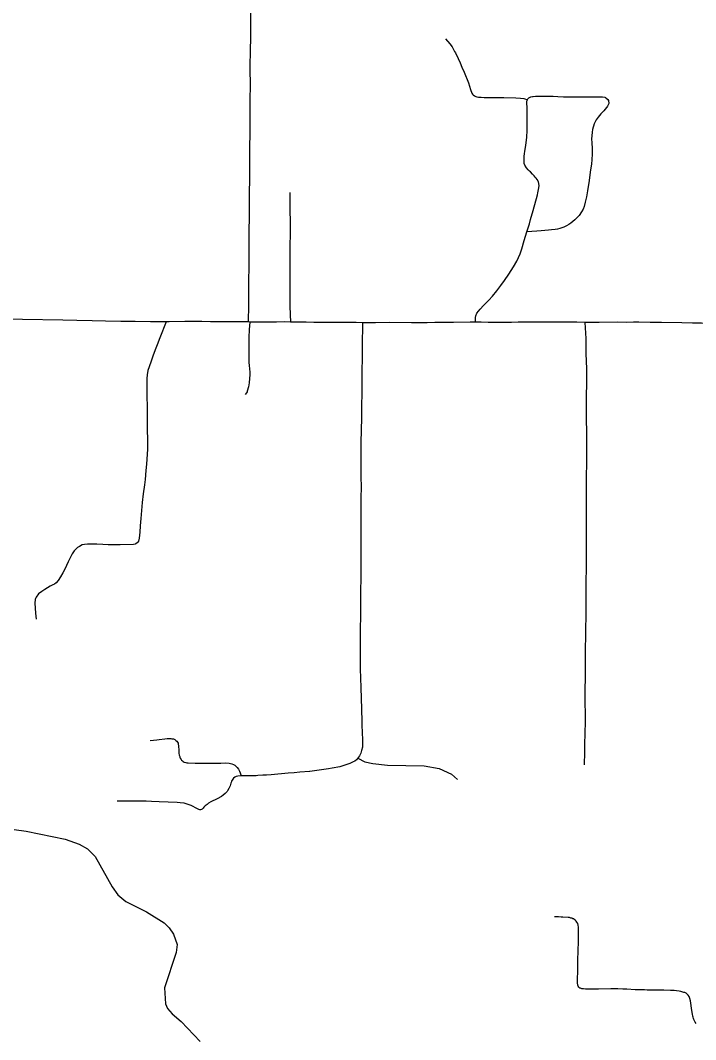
# Model space of a CAD drawing. Extents: x -19 to 366, y -4 to 359.
# Drawn here: x 144.022 to 144.78, y 186.185 to 187.329 of the extents above; entities that cross this region are included whole.
import ezdxf

# ---------------------------------------------------------------- set-up
doc = ezdxf.new("R2010")
doc.units = 0
for name, color, linetype in [('R_ROW', 7, 'Continuous'), ('R_ROW Annot', 7, 'Continuous'), ('R_Temp Easement', 7, 'Continuous'), ('Sheet Fence', 7, 'Continuous')]:
    doc.layers.add(name, color=color, linetype=linetype)

msp = doc.modelspace()

# ---------------------------------------------------------------- linework, layer by layer
at = {"layer": 'R_ROW'}
for points in [[(144.2803, 187.348), (144.2802, 187.3286), (144.28, 187.3123), (144.2798, 187.2924), (144.2795, 187.2796), (144.2794, 187.2744), (144.2796, 187.2561), (144.2795, 187.2396), (144.2794, 187.2173), (144.2793, 187.2022), (144.2792, 187.1861), (144.279, 187.1733), (144.2791, 187.1629), (144.279, 187.1608), (144.2789, 187.1491), (144.2788, 187.1368), (144.2788, 187.1237), (144.2787, 187.1088), (144.2784, 187.0919), (144.2784, 187.0717), (144.2783, 187.0601), (144.2782, 187.0529), (144.278, 187.0358), (144.2779, 187.0209), (144.2778, 187.009), (144.2774, 186.9903)], [(144.5909, 187.2396), (144.591, 187.2402), (144.5915, 187.2409), (144.5923, 187.2417), (144.5926, 187.242), (144.5938, 187.2426), (144.5949, 187.243), (144.5967, 187.2434), (144.5975, 187.2435), (144.6, 187.2438), (144.6018, 187.2439), (144.604, 187.2439), (144.6105, 187.2439), (144.6198, 187.2436), (144.625, 187.2434), (144.6313, 187.2432), (144.6356, 187.2431), (144.6423, 187.243), (144.6491, 187.2431), (144.6547, 187.2432), (144.6595, 187.2432), (144.6656, 187.2432), (144.6694, 187.2432), (144.6719, 187.2432), (144.6753, 187.2431), (144.6779, 187.2425), (144.6785, 187.2421), (144.6788, 187.2419), (144.6812, 187.2401), (144.6817, 187.2388), (144.682, 187.238), (144.6822, 187.2364), (144.6821, 187.2357), (144.6807, 187.2324), (144.68, 187.2314), (144.6797, 187.2309), (144.6767, 187.2275), (144.6734, 187.2238), (144.6703, 187.2201), (144.6681, 187.2173), (144.6657, 187.2129), (144.6638, 187.2063), (144.6634, 187.2034), (144.663, 187.1991), (144.6629, 187.1957), (144.6631, 187.1915), (144.6635, 187.185), (144.6636, 187.1838), (144.6636, 187.179), (144.6631, 187.1723), (144.6627, 187.168), (144.6613, 187.1584), (144.6601, 187.1492), (144.6583, 187.1374), (144.6572, 187.1309), (144.6558, 187.1247), (144.6545, 187.12), (144.6533, 187.1171), (144.6516, 187.1138), (144.6488, 187.1099), (144.6477, 187.1086), (144.6441, 187.105), (144.6398, 187.1014), (144.6375, 187.0997), (144.6348, 187.0981), (144.6319, 187.0967), (144.6295, 187.0958), (144.6271, 187.0951), (144.6248, 187.0945), (144.6221, 187.0941), (144.6179, 187.0936), (144.6144, 187.0934), (144.6064, 187.0927), (144.6016, 187.0923), (144.5904, 187.0916)], [(144.5904, 187.0916), (144.5933, 187.1005), (144.5945, 187.1052), (144.5972, 187.1153), (144.6022, 187.133), (144.6027, 187.1352), (144.6035, 187.1389), (144.6041, 187.1433), (144.6037, 187.1459), (144.6032, 187.1476), (144.6019, 187.1503), (144.6007, 187.1518), (144.5997, 187.1529), (144.5983, 187.1545), (144.5967, 187.1561), (144.5943, 187.1587), (144.5933, 187.1597), (144.5917, 187.1612), (144.5897, 187.1634), (144.588, 187.1663), (144.5873, 187.1683), (144.5871, 187.1701), (144.5874, 187.1764), (144.5877, 187.1789), (144.5881, 187.1819), (144.5887, 187.1862), (144.5894, 187.1915), (144.5901, 187.1978), (144.5905, 187.2051), (144.5906, 187.2141), (144.5906, 187.222), (144.5906, 187.226), (144.5906, 187.2308), (144.5904, 187.2363), (144.5904, 187.2382), (144.5909, 187.2396)], [(144.3244, 187.1356), (144.3244, 187.1248), (144.3244, 187.1172), (144.3245, 187.1011), (144.3246, 187.0892), (144.3243, 187.0757), (144.3244, 187.0612), (144.3244, 187.0542), (144.3244, 187.0497), (144.3243, 187.039), (144.3242, 187.0227), (144.3244, 187.0078), (144.325, 186.9901)], [(144.5326, 186.9899), (144.5326, 186.9954), (144.5329, 186.9972), (144.534, 187.0003), (144.5377, 187.0046), (144.5417, 187.0089), (144.5443, 187.0115), (144.5477, 187.0148), (144.5519, 187.0193), (144.5567, 187.0254), (144.5611, 187.0313), (144.5652, 187.037), (144.57, 187.044), (144.5754, 187.0522), (144.5791, 187.0587), (144.5827, 187.0668), (144.5845, 187.0723), (144.5871, 187.0816), (144.5904, 187.0916)], [(144.1855, 186.9906), (144.1679, 186.9906), (144.1509, 186.9909), (144.1348, 186.991), (144.1176, 186.9911), (144.1025, 186.9914), (144.0853, 186.9918), (144.0695, 186.9922), (144.0243, 186.9931), (144.0038, 186.9933), (143.9963, 186.9934), (143.9818, 186.9936), (143.9706, 186.9938), (143.9548, 186.9939), (143.9394, 186.9943), (143.928, 186.9947), (143.9082, 186.9952), (143.8986, 186.9954), (143.8849, 186.9958), (143.8708, 186.9964), (143.8634, 186.9966)], [(144.2774, 186.9903), (144.2673, 186.9903), (144.2603, 186.9904), (144.254, 186.9905), (144.2459, 186.9905), (144.2396, 186.9905), (144.2354, 186.9906), (144.2254, 186.9907), (144.2066, 186.9908), (144.1888, 186.9906), (144.1855, 186.9906)], [(144.4058, 186.9895), (144.4054, 186.9633), (144.4055, 186.95), (144.4051, 186.9351), (144.405, 186.9214), (144.405, 186.9105), (144.4049, 186.8963), (144.4047, 186.8837), (144.4044, 186.8678), (144.4041, 186.8563), (144.4039, 186.8449), (144.4041, 186.8311), (144.4041, 186.8169), (144.4043, 186.805), (144.4039, 186.793), (144.4038, 186.7811), (144.4039, 186.7679), (144.404, 186.7611), (144.404, 186.7491), (144.4041, 186.7376), (144.404, 186.7208), (144.4039, 186.7067), (144.4036, 186.6843), (144.4035, 186.6638), (144.4033, 186.6421), (144.4033, 186.6193), (144.4034, 186.6009), (144.4041, 186.5801), (144.4048, 186.5556), (144.4052, 186.5418), (144.4052, 186.5373), (144.4054, 186.5298), (144.4058, 186.5207), (144.4058, 186.5154), (144.4057, 186.5129), (144.4049, 186.5092), (144.4038, 186.5061), (144.4032, 186.5049), (144.4024, 186.5032), (144.4002, 186.5001), (144.399, 186.4989), (144.3971, 186.4973), (144.3955, 186.4964), (144.3917, 186.4947), (144.3892, 186.4938), (144.385, 186.4923), (144.3805, 186.491), (144.3719, 186.4893), (144.3675, 186.4885), (144.3599, 186.4874), (144.3468, 186.4857), (144.3462, 186.4856), (144.3355, 186.4848), (144.3293, 186.4842), (144.3226, 186.4837), (144.3035, 186.4819), (144.2983, 186.4816), (144.2941, 186.4814), (144.2885, 186.481), (144.2865, 186.4809), (144.2829, 186.4808), (144.2788, 186.4809), (144.2725, 186.4809), (144.2698, 186.4808)], [(144.325, 186.9901), (144.3187, 186.9903), (144.3092, 186.99), (144.3006, 186.99), (144.2924, 186.99), (144.2846, 186.9902), (144.2794, 186.9902), (144.2774, 186.9903)], [(144.4058, 186.9895), (144.3986, 186.9896), (144.3921, 186.9897), (144.3773, 186.9898), (144.3678, 186.9898), (144.3599, 186.9897), (144.3511, 186.9898), (144.3427, 186.9899), (144.3358, 186.9899), (144.3314, 186.99), (144.325, 186.9901)], [(144.5326, 186.9899), (144.5268, 186.99), (144.5078, 186.9897), (144.4988, 186.9898), (144.4869, 186.9896), (144.4784, 186.9895), (144.4702, 186.9895), (144.4607, 186.9895), (144.4361, 186.9896), (144.4203, 186.9895), (144.4125, 186.9894), (144.4058, 186.9895)], [(144.6554, 186.9898), (144.6465, 186.9899), (144.6401, 186.9901), (144.6321, 186.9902), (144.6241, 186.9902), (144.616, 186.9901), (144.6074, 186.9902), (144.599, 186.9902), (144.5807, 186.9899), (144.573, 186.9898), (144.564, 186.9898), (144.5468, 186.9898), (144.539, 186.9899), (144.5326, 186.9899)], [(144.6554, 186.9898), (144.6566, 186.9718), (144.6565, 186.9548), (144.6571, 186.9377), (144.6572, 186.9236), (144.6568, 186.9053), (144.6567, 186.9014), (144.6567, 186.8944), (144.657, 186.8817), (144.6572, 186.8661), (144.6572, 186.8325), (144.6569, 186.8162), (144.6569, 186.8035), (144.6569, 186.803), (144.657, 186.7806), (144.657, 186.7669), (144.6568, 186.755), (144.6569, 186.7405), (144.6569, 186.7299), (144.6568, 186.7145), (144.6565, 186.6982), (144.6565, 186.6856), (144.6563, 186.6631), (144.656, 186.6427), (144.6558, 186.6181), (144.6557, 186.5952), (144.6555, 186.5731), (144.6556, 186.5402), (144.6555, 186.5298), (144.6551, 186.5148), (144.6548, 186.5073), (144.6544, 186.493)], [(144.9066, 186.9878), (144.9006, 186.9878), (144.8904, 186.9881), (144.8748, 186.9881), (144.8646, 186.988), (144.8544, 186.9881), (144.846, 186.9883), (144.8333, 186.9885), (144.8254, 186.9886), (144.8077, 186.9887), (144.8055, 186.9887), (144.7862, 186.9889), (144.7762, 186.989), (144.7643, 186.9893), (144.7412, 186.9897), (144.7288, 186.9897), (144.7161, 186.9899), (144.7101, 186.9899), (144.7019, 186.9898), (144.6915, 186.9899), (144.6713, 186.9897), (144.6554, 186.9898)], [(144.1677, 186.5205), (144.1715, 186.5209), (144.1751, 186.5212), (144.1778, 186.5216), (144.184, 186.5224), (144.1867, 186.5227), (144.1909, 186.5227), (144.1919, 186.5225), (144.1937, 186.5222), (144.1951, 186.5215), (144.1964, 186.5204), (144.1975, 186.5196), (144.199, 186.5173), (144.1995, 186.5133), (144.1997, 186.5103), (144.1998, 186.5064), (144.2001, 186.5041), (144.2007, 186.5024), (144.2009, 186.5015), (144.2014, 186.5006), (144.2023, 186.4991), (144.2028, 186.4985), (144.2038, 186.4976), (144.2047, 186.4969), (144.2059, 186.4963), (144.2077, 186.4956), (144.2088, 186.4954), (144.2101, 186.4953), (144.2181, 186.495), (144.2216, 186.495), (144.2321, 186.4951), (144.2376, 186.4951), (144.2467, 186.4951), (144.2524, 186.4953), (144.2561, 186.495), (144.2579, 186.4947), (144.2591, 186.4944), (144.261, 186.4936), (144.2625, 186.4928), (144.2641, 186.4913), (144.2652, 186.4902), (144.2666, 186.4884), (144.2671, 186.4877), (144.268, 186.486), (144.2687, 186.4842), (144.2698, 186.4808)]]:
    msp.add_lwpolyline(points, dxfattribs=at)
at = {"layer": 'R_ROW Annot'}
for points in [[(144.499, 187.3083), (144.5038, 187.3024), (144.5063, 187.299), (144.5092, 187.294), (144.5101, 187.2923), (144.5131, 187.2861), (144.5153, 187.2811), (144.5174, 187.2762), (144.5198, 187.2709), (144.5247, 187.2587), (144.5271, 187.2511), (144.5285, 187.2472), (144.5293, 187.246), (144.53, 187.2453), (144.5314, 187.2443), (144.533, 187.2435), (144.5342, 187.2431), (144.536, 187.2428), (144.5391, 187.2426), (144.5424, 187.2424), (144.546, 187.2424), (144.5579, 187.2424), (144.5643, 187.2423), (144.5779, 187.242), (144.5832, 187.2415), (144.5869, 187.241), (144.5909, 187.2396)], [(144.1855, 186.9906), (144.1784, 186.9725), (144.1753, 186.9647), (144.1731, 186.959), (144.1705, 186.9518), (144.1686, 186.9463), (144.1663, 186.9401), (144.1648, 186.9357), (144.1642, 186.9309), (144.1639, 186.927), (144.1638, 186.9235), (144.1638, 186.9209), (144.1638, 186.9165), (144.1639, 186.9059), (144.1641, 186.896), (144.1643, 186.881), (144.1643, 186.8691), (144.1645, 186.8582), (144.1646, 186.8532), (144.1644, 186.8474), (144.1633, 186.8308), (144.1627, 186.8237), (144.162, 186.8135), (144.1612, 186.8076), (144.1598, 186.7975), (144.1587, 186.7877), (144.1571, 186.7695), (144.1565, 186.7613), (144.1561, 186.7542), (144.1554, 186.7476), (144.1545, 186.7442), (144.1535, 186.7428), (144.1528, 186.7422), (144.1515, 186.7413), (144.1506, 186.7408), (144.149, 186.7405), (144.1339, 186.7402), (144.1283, 186.7402), (144.1205, 186.7402), (144.1146, 186.7404), (144.1076, 186.7407), (144.1019, 186.7409), (144.0974, 186.7409), (144.0937, 186.7406), (144.0912, 186.7402), (144.0881, 186.7384), (144.0861, 186.737), (144.0823, 186.7333), (144.0802, 186.7302), (144.0756, 186.7209), (144.0736, 186.7168), (144.0714, 186.7122), (144.0695, 186.7087), (144.067, 186.7043), (144.0644, 186.7), (144.0621, 186.6976), (144.0602, 186.6961), (144.0584, 186.6951), (144.0577, 186.6948), (144.0568, 186.6945), (144.0552, 186.6936), (144.0494, 186.6901), (144.0459, 186.6879), (144.0421, 186.6851), (144.0395, 186.6812), (144.039, 186.6797), (144.0387, 186.6789), (144.0382, 186.6747), (144.0388, 186.6634), (144.0395, 186.6568)], [(144.2794, 186.9902), (144.2786, 186.9819), (144.2784, 186.973), (144.2784, 186.9684), (144.2783, 186.9625), (144.2783, 186.9549), (144.2783, 186.95), (144.2784, 186.9447), (144.2788, 186.9415), (144.2792, 186.9378), (144.2793, 186.9341), (144.2794, 186.9311), (144.2791, 186.9267), (144.2787, 186.9218), (144.278, 186.9176), (144.2766, 186.9125), (144.2763, 186.9118), (144.2758, 186.9107), (144.2743, 186.909)], [(144.4007, 186.5008), (144.4084, 186.4965), (144.4174, 186.4946), (144.4338, 186.4928), (144.4749, 186.4922), (144.4919, 186.4892), (144.5058, 186.4825), (144.5125, 186.4765)], [(144.2698, 186.4808), (144.266, 186.4806), (144.264, 186.4801), (144.2626, 186.4794), (144.261, 186.478), (144.2605, 186.4772), (144.259, 186.4749), (144.2583, 186.4735), (144.258, 186.4724), (144.2573, 186.4694), (144.2559, 186.4666), (144.2545, 186.4639), (144.2539, 186.4631), (144.2518, 186.4608), (144.2496, 186.4591), (144.2476, 186.4577), (144.2428, 186.4551), (144.2355, 186.4515), (144.2332, 186.45), (144.2314, 186.4486), (144.2294, 186.4472), (144.2278, 186.4455), (144.227, 186.4445), (144.2266, 186.444), (144.2259, 186.4435), (144.225, 186.443), (144.2241, 186.4428), (144.2232, 186.4428), (144.2223, 186.443), (144.2214, 186.4433), (144.2207, 186.4438), (144.2135, 186.4474), (144.2112, 186.4482), (144.207, 186.4497), (144.2058, 186.45), (144.2013, 186.4506), (144.1979, 186.4509), (144.1776, 186.4517), (144.169, 186.4521), (144.163, 186.4523), (144.1393, 186.4525), (144.1307, 186.4523)], [(144.6483, 186.3077), (144.6482, 186.3111), (144.648, 186.313), (144.6475, 186.3151), (144.6465, 186.3167), (144.6455, 186.3178), (144.6443, 186.3189), (144.6425, 186.3202), (144.6419, 186.3204), (144.6411, 186.3209), (144.6397, 186.3212), (144.6382, 186.3216), (144.6367, 186.3218), (144.6307, 186.3222), (144.6286, 186.3223), (144.6257, 186.3224), (144.6213, 186.3225)], [(144.7802, 186.2028), (144.7792, 186.2042), (144.7783, 186.2059), (144.7776, 186.2074), (144.7773, 186.2084), (144.7769, 186.2097), (144.7766, 186.2109), (144.7762, 186.2131), (144.7752, 186.2196), (144.7746, 186.2231), (144.7743, 186.2257), (144.7739, 186.2282), (144.7732, 186.231), (144.7723, 186.2329), (144.7714, 186.2346), (144.771, 186.2351), (144.7703, 186.2358), (144.769, 186.2367), (144.7676, 186.2374), (144.7665, 186.2377), (144.7653, 186.238), (144.7631, 186.2386), (144.7612, 186.2389), (144.7583, 186.2393), (144.7555, 186.2397), (144.7514, 186.2398), (144.7438, 186.2401), (144.7397, 186.2401), (144.7343, 186.2401), (144.7283, 186.2403), (144.7254, 186.2403), (144.7222, 186.2404), (144.7198, 186.2404), (144.7117, 186.2407), (144.7026, 186.2413), (144.6979, 186.2415), (144.6925, 186.2417), (144.6888, 186.2417), (144.6845, 186.2416), (144.6706, 186.2414), (144.6672, 186.2413), (144.6633, 186.2412), (144.66, 186.2412), (144.6572, 186.2413), (144.6559, 186.2414), (144.6537, 186.2416), (144.652, 186.2418), (144.6506, 186.2423), (144.6499, 186.2424), (144.6494, 186.2427), (144.6486, 186.2435), (144.6479, 186.2446), (144.6474, 186.2459), (144.647, 186.2483), (144.647, 186.251), (144.6472, 186.254), (144.6473, 186.2602), (144.6474, 186.2667), (144.6476, 186.2736), (144.648, 186.2849), (144.6481, 186.2943), (144.6481, 186.2993), (144.6483, 186.304), (144.6483, 186.3077)]]:
    msp.add_lwpolyline(points, dxfattribs=at)
at = {"layer": 'R_Temp Easement'}
for points in [[(144.0149, 186.4204), (144.0286, 186.4188), (144.0721, 186.4096), (144.088, 186.4042), (144.0972, 186.3989), (144.1057, 186.3902), (144.1251, 186.3561)], [(144.1251, 186.3561), (144.1312, 186.3474), (144.1401, 186.3397), (144.1635, 186.3282), (144.1833, 186.3159), (144.1888, 186.3103), (144.1936, 186.3031), (144.1978, 186.2915), (144.1967, 186.2824), (144.1838, 186.2427), (144.1846, 186.2248), (144.1869, 186.2195), (144.1921, 186.2137), (144.2025, 186.205), (144.2237, 186.1825)]]:
    msp.add_lwpolyline(points, dxfattribs=at)
at = {"layer": 'Sheet Fence'}
for points in [[(146.7783, 1.697), (146.5788, 10.3131), (146.3785, 18.9294), (146.1776, 27.5458), (145.9759, 36.1624), (145.7736, 44.7791), (145.5705, 53.396), (145.3668, 62.013), (145.1624, 70.6301), (144.9572, 79.2474), (144.7514, 87.8648), (144.5449, 96.4823), (144.3377, 105.1), (144.1299, 113.7179), (143.9213, 122.3359), (143.712, 130.954), (143.5021, 139.5723), (143.2915, 148.1907), (143.0802, 156.8092), (142.8682, 165.4279), (142.6555, 174.0468), (142.4422, 182.6658), (142.2282, 191.2849), (142.0135, 199.9042), (141.7981, 208.5236), (141.582, 217.1432), (141.3653, 225.7629), (141.1479, 234.3828), (140.9298, 243.0028), (140.711, 251.623), (140.4916, 260.2433), (140.2715, 268.8638), (140.0508, 277.4844), (139.8293, 286.1051), (139.6072, 294.726), (139.3845, 303.3471), (139.161, 311.9683), (138.937, 320.5896), (138.7122, 329.2111), (138.4868, 337.8328), (138.2607, 346.4546)], [(0, 180.8999), (7.1228, 180.9044), (14.2457, 180.9176), (21.3685, 180.9397), (28.4912, 180.9706), (35.614, 181.0103), (42.7366, 181.0589), (49.8592, 181.1163), (56.9818, 181.1825), (64.1042, 181.2575), (71.2266, 181.3414), (78.3488, 181.4341), (85.4709, 181.5357), (92.5929, 181.646), (99.7147, 181.7652), (106.8364, 181.8933), (113.9579, 182.0301), (121.0793, 182.1758), (128.2005, 182.3303), (135.3214, 182.4936), (142.4422, 182.6658), (149.5627, 182.8468), (156.683, 183.0366), (163.8031, 183.2352), (170.9229, 183.4427), (178.0425, 183.659), (185.1617, 183.8841), (192.2807, 184.1181), (199.3994, 184.3608), (206.5178, 184.6124), (213.6359, 184.8728), (220.7537, 185.1421), (227.8711, 185.4201), (234.9881, 185.707), (242.1048, 186.0027), (249.2212, 186.3073), (256.3371, 186.6206), (263.4526, 186.9428), (270.5678, 187.2738), (277.6825, 187.6136), (284.7968, 187.9622), (291.9107, 188.3197), (299.0241, 188.6859), (306.1371, 189.061), (313.2495, 189.4449), (320.3615, 189.8377), (327.4731, 190.2392), (334.5841, 190.6495), (341.6946, 191.0687)]]:
    msp.add_spline(points, degree=3, dxfattribs=at)

doc.saveas('drawing.dxf')
